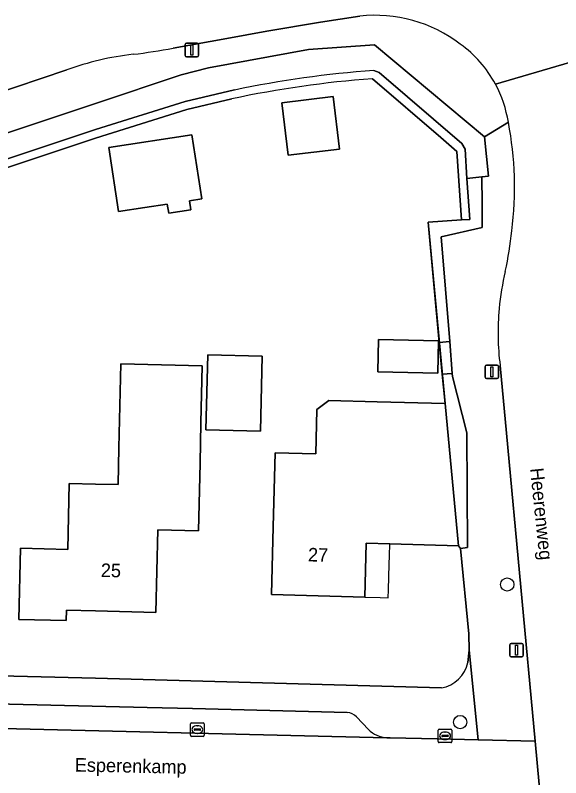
# Model space of a CAD drawing. Extents: x 162082 to 163401, y 388089 to 388636.
# Drawn here: x 162494.1 to 162534.3, y 388534 to 388590.3 of the extents above; entities that cross this region are included whole.
import ezdxf

# ---------------------------------------------------------------- set-up
doc = ezdxf.new("R2010")
doc.units = 0
for name, color, linetype in [('IMGEO_Berm_groen', 7, 'Continuous'), ('IMGEO_Boom', 7, 'Continuous'), ('IMGEO_Erf', 7, 'Continuous'), ('IMGEO_Fietspad_gesloten', 7, 'Continuous'), ('IMGEO_Groenvoorziening', 7, 'Continuous'), ('IMGEO_Kolk', 7, 'Continuous'), ('IMGEO_Lichtmast', 7, 'Continuous'), ('IMGEO_Muur', 7, 'Continuous'), ('IMGEO_Openbare_ruimte_label', 7, 'Continuous'), ('IMGEO_Pand', 7, 'Continuous'), ('IMGEO_Pand_nummerreeks', 7, 'Continuous'), ('IMGEO_Pand_overbouw', 7, 'Continuous'), ('IMGEO_Parkeervlak_open', 7, 'Continuous'), ('IMGEO_Rijbaan_lokaal_open', 7, 'Continuous'), ('IMGEO_Voetpad_open', 7, 'Continuous')]:
    doc.layers.add(name, color=color, linetype=linetype)

msp = doc.modelspace()

# ---------------------------------------------------------------- linework, layer by layer
at = {"layer": 'IMGEO_Berm_groen'}
for points in [[(162520.527, 388586.182), (162520.922, 388586.037), (162527.032, 388580.803), (162527.255, 388580.37), (162527.4, 388578.214), (162528.501, 388578.326), (162528.996, 388578.377), (162528.682, 388581.286), (162520.573, 388588.069), (162515.7, 388587.719), (162508.323, 388586.366), (162506.331, 388585.858), (162500, 388583.748), (162408.33, 388553.192), (162359.569, 388536.999), (162273.308, 388508.352), (162273.962, 388506.386), (162287.972, 388511.055), (162288.31, 388509.989), (162413.523, 388551.803)], [(162413.523, 388551.803), (162413.144, 388552.843), (162500, 388581.823), (162506.611, 388583.883), (162510.249, 388584.742)]]:
    msp.add_lwpolyline(points, dxfattribs=at)
msp.add_arc((162526.011, 388509.637), 76.741, 94.09823, 101.8528, dxfattribs=at)
at = {"layer": 'IMGEO_Boom'}
for centre in [(162530.371, 388548.256), (162526.896, 388538.102)]:
    msp.add_circle(centre, 0.489, dxfattribs=at)
at = {"layer": 'IMGEO_Erf'}
for points in [[(162516.33, 388561.16), (162517.22, 388561.84), (162520.782, 388561.744), (162525.78, 388561.61), (162525.576, 388563.783), (162525.358, 388566.116), (162524.526, 388574.989), (162526.996, 388575.161), (162526.652, 388580.215), (162525.471, 388581.23), (162520.42, 388585.572)], [(162510.057, 388584.088), (162506.73, 388583.313), (162500, 388581.185), (162447.072, 388563.529), (162443.929, 388562.48), (162443.773, 388556.312), (162446.963, 388556.223), (162446.71, 388539.251), (162451.096, 388540.559), (162452.514, 388540.663), (162453.787, 388540.666), (162453.829, 388542.464), (162500, 388541.354), (162525.515, 388540.624)], [(162527.474, 388542.512), (162527.572, 388543.417), (162527.54, 388544.624), (162526.927, 388550.918), (162526.77, 388551.12), (162521.714, 388551.254), (162519.97, 388551.3), (162519.86, 388547.32), (162512.97, 388547.52), (162513.104, 388552.519), (162513.25, 388557.97), (162516.24, 388557.89), (162516.33, 388561.16)]]:
    msp.add_lwpolyline(points, dxfattribs=at)
for points in [[(162514.217, 388579.931), (162513.753, 388583.805), (162517.537, 388584.258), (162518.001, 388580.385)], [(162506.929, 388576.565), (162507.03, 388575.901), (162505.399, 388575.652), (162505.298, 388576.316), (162503.639, 388576.063), (162501.7, 388575.766), (162500.976, 388580.509), (162507.11, 388581.446), (162507.834, 388576.703)], [(162520.816, 388563.943), (162520.869, 388566.332), (162525.299, 388566.232), (162525.246, 388563.843)], [(162508.15, 388559.66), (162508.274, 388565.194), (162512.283, 388565.104), (162512.159, 388559.57)], [(162507.713, 388557.209), (162507.6, 388552.21), (162504.61, 388552.29), (162504.45, 388546.2), (162500, 388546.301), (162497.852, 388546.35), (162497.835, 388545.595), (162494.336, 388545.675), (162494.456, 388550.924), (162497.955, 388550.845), (162498.07, 388555.71), (162500, 388555.667), (162501.67, 388555.63), (162501.73, 388558.33), (162501.868, 388564.526), (162507.874, 388564.391), (162507.78, 388560.19)]]:
    msp.add_lwpolyline(points, close=True, dxfattribs=at)
for centre, radius, start, end in [((162526.085, 388509.086), 76.695, 94.23605, 102.06285), ((162525.115, 388542.999), 2.409, 279.5606, 348.3248)]:
    msp.add_arc(centre, radius, start, end, dxfattribs=at)
at = {"layer": 'IMGEO_Fietspad_gesloten'}
for points in [[(162505.734, 388587.824), (162509.682, 388588.537), (162512.632, 388589.073), (162516.59, 388589.758), (162519.496, 388590.2)], [(162529.493, 388585.182), (162534.972, 388586.774)], [(162534.972, 388586.774), (162529.493, 388585.182)], [(162407.328, 388556.149), (162436.199, 388565.723), (162457.174, 388572.698), (162488.392, 388583.036), (162497.882, 388586.227)], [(162529.845, 388564.412), (162530.321, 388559.432), (162532.438, 388536.687), (162532.881, 388531.889), (162536.477, 388494.307), (162537.098, 388487.196), (162541.797, 388487.634), (162541.796, 388487.655), (162540.881, 388497.309), (162537.714, 388529.612), (162537.535, 388531.429), (162537.127, 388536.469), (162536.924, 388538.758)]]:
    msp.add_lwpolyline(points, dxfattribs=at)
for centre, radius, start, end in [((162520.589, 388579.802), 10.455, 52.7999, 96.0004), ((162521.72, 388580.977), 8.837, 28.4121, 54.0367), ((162496.728, 388637.405), 50.393, 276.8838, 280.2949), ((162505.196, 388566.087), 21.427, 96.507, 109.9597), ((162521.726, 388580.972), 8.835, 9.0316, 28.4582), ((162505.706, 388577.557), 25.207, 352.6935, 10.9828), ((162504.454, 388577.051), 26.392, 347.5513, 354.1276), ((162548.826, 388566.863), 19.136, 166.4025, 174.7473), ((162549, 388566.856), 19.311, 174.7737, 187.2709)]:
    msp.add_arc(centre, radius, start, end, dxfattribs=at)
at = {"layer": 'IMGEO_Groenvoorziening'}
for points in [[(162528.501, 388578.326), (162527.4, 388578.214), (162527.604, 388575.175), (162526.996, 388575.161), (162524.526, 388574.989), (162525.358, 388566.116), (162526.126, 388566.183), (162525.506, 388573.902), (162528.532, 388574.588), (162528.517, 388576.343)], [(162526.311, 388563.836), (162525.576, 388563.783), (162525.78, 388561.61), (162526.77, 388551.12), (162526.927, 388550.918), (162527.438, 388550.987), (162527.391, 388559.444), (162526.328, 388563.592)]]:
    msp.add_lwpolyline(points, close=True, dxfattribs=at)
at = {"layer": 'IMGEO_Kolk'}
for p, q in [((162507.012, 388537.126), (162507.012, 388537.978)), ((162507.087, 388538.052), (162507.939, 388538.052)), ((162508.013, 388537.978), (162508.013, 388537.126)), ((162507.271, 388537.546), (162507.271, 388537.558)), ((162507.709, 388537.509), (162507.311, 388537.509)), ((162507.314, 388537.595), (162507.712, 388537.595)), ((162507.5, 388537.832), (162507.525, 388537.832)), ((162507.755, 388537.558), (162507.755, 388537.546)), ((162525.286, 388536.661), (162525.286, 388537.513)), ((162525.361, 388537.587), (162526.213, 388537.587)), ((162525.774, 388537.367), (162525.799, 388537.367)), ((162526.287, 388537.513), (162526.287, 388536.661)), ((162507.939, 388537.052), (162507.087, 388537.052)), ((162507.523, 388537.272), (162507.498, 388537.272)), ((162525.545, 388537.081), (162525.545, 388537.093)), ((162525.983, 388537.044), (162525.585, 388537.044)), ((162525.588, 388537.13), (162525.986, 388537.13)), ((162525.797, 388536.807), (162525.772, 388536.807)), ((162526.029, 388537.093), (162526.029, 388537.081)), ((162526.213, 388536.587), (162525.361, 388536.587))]:
    msp.add_line(p, q, dxfattribs=at)
for points in [[(162507.012, 388537.126), (162507.012, 388537.978)], [(162507.087, 388538.052), (162507.939, 388538.052)], [(162508.013, 388537.978), (162508.013, 388537.126)], [(162525.286, 388536.661), (162525.286, 388537.513)], [(162525.361, 388537.587), (162526.213, 388537.587)], [(162526.287, 388537.513), (162526.287, 388536.661)], [(162507.939, 388537.052), (162507.087, 388537.052)], [(162526.213, 388536.587), (162525.361, 388536.587)]]:
    msp.add_lwpolyline(points, dxfattribs=at)
for centre, radius, start, end in [((162507.089, 388537.976), 0.0765, 91.552, 178.448), ((162507.089, 388537.976), 0.0765, 91.552, 178.448), ((162507.937, 388537.976), 0.0765, 1.552, 88.448), ((162507.937, 388537.976), 0.0765, 1.552, 88.448), ((162507.311, 388537.555), 0.0403, 85.8775, 175.7526), ((162507.308, 388537.545), 0.0366, 178.938, 274.7102), ((162507.712, 388537.552), 0.043, 264.8664, 352.4533), ((162507.716, 388537.557), 0.0386, 1.7309, 96.639), ((162525.363, 388537.511), 0.0765, 91.552, 178.448), ((162525.363, 388537.511), 0.0765, 91.552, 178.448), ((162526.211, 388537.511), 0.0765, 1.552, 88.448), ((162526.211, 388537.511), 0.0765, 1.552, 88.448), ((162507.089, 388537.128), 0.0765, 181.552, 268.448), ((162507.089, 388537.128), 0.0765, 181.552, 268.448), ((162507.937, 388537.128), 0.0765, 271.552, 358.448), ((162507.937, 388537.128), 0.0765, 271.552, 358.448), ((162525.585, 388537.09), 0.0403, 85.8775, 175.7526), ((162525.582, 388537.08), 0.0366, 178.938, 274.7102), ((162525.986, 388537.087), 0.043, 264.8664, 352.4533), ((162525.99, 388537.092), 0.0386, 1.7309, 96.639), ((162525.363, 388536.663), 0.0765, 181.552, 268.448), ((162525.363, 388536.663), 0.0765, 181.552, 268.448), ((162526.211, 388536.663), 0.0765, 271.552, 358.448), ((162526.211, 388536.663), 0.0765, 271.552, 358.448)]:
    msp.add_arc(centre, radius, start, end, dxfattribs=at)
for centre, major_axis, ratio, start_param, end_param in [((162507.499, 388537.552), (-0.387, 0.002), 0.722429, 4.712389, 7.853982), ((162507.524, 388537.552), (-0.39, 0.002), 0.717154, 1.570796, 4.712389), ((162525.773, 388537.087), (-0.387, 0.002), 0.722429, 4.712389, 7.853982), ((162525.798, 388537.087), (-0.39, 0.002), 0.717154, 1.570796, 4.712389)]:
    msp.add_ellipse(centre, major_axis=major_axis, ratio=ratio, start_param=start_param, end_param=end_param, dxfattribs=at)
at = {"layer": 'IMGEO_Lichtmast'}
for p, q in [((162506.618, 388587.29), (162506.618, 388588.09)), ((162506.618, 388588.09), (162506.618, 388587.29)), ((162506.718, 388588.19), (162507.508, 388588.19)), ((162507.508, 388588.19), (162506.718, 388588.19)), ((162507.608, 388588.09), (162507.608, 388587.29)), ((162507.608, 388587.29), (162507.608, 388588.09)), ((162507.508, 388587.19), (162506.718, 388587.19)), ((162506.718, 388587.19), (162507.508, 388587.19)), ((162528.831, 388564.446), (162529.621, 388564.446)), ((162529.621, 388564.446), (162528.831, 388564.446)), ((162528.731, 388563.546), (162528.731, 388564.346)), ((162528.731, 388564.346), (162528.731, 388563.546)), ((162529.721, 388564.346), (162529.721, 388563.546)), ((162529.721, 388563.546), (162529.721, 388564.346)), ((162529.621, 388563.446), (162528.831, 388563.446)), ((162528.831, 388563.446), (162529.621, 388563.446)), ((162530.555, 388543.012), (162530.555, 388543.812)), ((162530.555, 388543.812), (162530.555, 388543.012)), ((162530.655, 388543.912), (162531.445, 388543.912)), ((162531.445, 388543.912), (162530.655, 388543.912)), ((162531.545, 388543.812), (162531.545, 388543.012)), ((162531.545, 388543.012), (162531.545, 388543.812)), ((162531.445, 388542.912), (162530.655, 388542.912)), ((162530.655, 388542.912), (162531.445, 388542.912))]:
    msp.add_line(p, q, dxfattribs=at)
for points in [[(162507.038, 388588.065), (162507.188, 388588.065), (162507.188, 388587.315), (162507.038, 388587.315), (162507.038, 388588.065)], [(162529.151, 388564.321), (162529.301, 388564.321), (162529.301, 388563.571), (162529.151, 388563.571), (162529.151, 388564.321)], [(162530.975, 388543.787), (162531.125, 388543.787), (162531.125, 388543.037), (162530.975, 388543.037), (162530.975, 388543.787)]]:
    msp.add_lwpolyline(points, dxfattribs=at)
for centre, start, end in [((162506.718, 388588.09), 90, 180), ((162506.718, 388588.09), 90, 180), ((162507.508, 388588.09), 0, 90), ((162507.508, 388588.09), 360, 90), ((162506.718, 388587.29), 180, 270), ((162506.718, 388587.29), 180, 270), ((162507.508, 388587.29), 270, 0), ((162507.508, 388587.29), 270, 0), ((162528.831, 388564.346), 90, 180), ((162528.831, 388564.346), 90, 180), ((162529.621, 388564.346), 0, 90), ((162529.621, 388564.346), 360, 90), ((162528.831, 388563.546), 180, 270), ((162528.831, 388563.546), 180, 270), ((162529.621, 388563.546), 270, 0), ((162529.621, 388563.546), 270, 0), ((162530.655, 388543.812), 90, 180), ((162530.655, 388543.812), 90, 180), ((162531.445, 388543.812), 0, 90), ((162531.445, 388543.812), 360, 90), ((162530.655, 388543.012), 180, 270), ((162530.655, 388543.012), 180, 270), ((162531.445, 388543.012), 270, 0), ((162531.445, 388543.012), 270, 0)]:
    msp.add_arc(centre, 0.1, start, end, dxfattribs=at)
at = {"layer": 'IMGEO_Muur'}
for points in [[(162520.42, 388585.572), (162525.471, 388581.23), (162526.652, 388580.215), (162526.996, 388575.161), (162527.604, 388575.175), (162527.4, 388578.214), (162527.255, 388580.37), (162527.032, 388580.803), (162520.922, 388586.037), (162520.527, 388586.182)], [(162510.249, 388584.742), (162506.611, 388583.883), (162500, 388581.823), (162413.144, 388552.843), (162413.523, 388551.803), (162288.31, 388509.989), (162287.972, 388511.055), (162273.962, 388506.386), (162274.16, 388505.819), (162287.584, 388510.293), (162287.922, 388509.227), (162405.921, 388548.632)], [(162405.921, 388548.632), (162414.298, 388551.429), (162413.919, 388552.469), (162443.929, 388562.48), (162447.072, 388563.529), (162500, 388581.185), (162506.73, 388583.313), (162510.057, 388584.088)], [(162524.526, 388574.989), (162525.78, 388561.61)]]:
    msp.add_lwpolyline(points, dxfattribs=at)
for centre, radius, start, end in [((162526.011, 388509.637), 76.741, 94.09823, 101.8528), ((162526.085, 388509.086), 76.695, 94.23605, 102.06285)]:
    msp.add_arc(centre, radius, start, end, dxfattribs=at)
at = {"layer": 'IMGEO_Pand'}
for points in [[(162517.537, 388584.258), (162513.753, 388583.805), (162514.217, 388579.931), (162518.001, 388580.385)], [(162506.929, 388576.565), (162507.834, 388576.703), (162507.11, 388581.446), (162500.976, 388580.509), (162501.7, 388575.766), (162503.639, 388576.063), (162505.298, 388576.316), (162505.399, 388575.652), (162507.03, 388575.901)], [(162520.816, 388563.943), (162525.246, 388563.843), (162525.299, 388566.232), (162520.869, 388566.332)], [(162508.15, 388559.66), (162512.159, 388559.57), (162512.283, 388565.104), (162508.274, 388565.194)], [(162507.713, 388557.209), (162507.78, 388560.19), (162507.874, 388564.391), (162501.868, 388564.526), (162501.73, 388558.33), (162501.67, 388555.63), (162500, 388555.667), (162498.07, 388555.71), (162497.955, 388550.845), (162494.456, 388550.924), (162494.336, 388545.675), (162497.835, 388545.595), (162497.852, 388546.35), (162500, 388546.301), (162504.45, 388546.2), (162504.61, 388552.29), (162507.6, 388552.21)], [(162525.78, 388561.61), (162520.782, 388561.744), (162517.22, 388561.84), (162516.33, 388561.16), (162516.24, 388557.89), (162513.25, 388557.97), (162513.104, 388552.519), (162512.97, 388547.52), (162519.86, 388547.32), (162519.97, 388551.3), (162521.714, 388551.254), (162526.77, 388551.12)]]:
    msp.add_lwpolyline(points, close=True, dxfattribs=at)
at = {"layer": 'IMGEO_Pand_overbouw'}
msp.add_lwpolyline([(162521.714, 388551.254), (162519.97, 388551.3), (162519.86, 388547.32), (162520.997, 388547.288), (162521.597, 388547.267), (162521.615, 388547.868), (162521.671, 388549.766), (162521.688, 388550.366)], close=True, dxfattribs=at)
at = {"layer": 'IMGEO_Parkeervlak_open'}
for points in [[(162507.162, 388539.099), (162503.799, 388539.182), (162489.573, 388539.534), (162485.933, 388539.624), (162473.509, 388539.932), (162467.811, 388540.073), (162459.579, 388540.277)], [(162518.563, 388538.816), (162507.162, 388539.099)], [(162456.709, 388538.522), (162521.496, 388536.948)], [(162520.128, 388537.554), (162519.255, 388538.483)]]:
    msp.add_lwpolyline(points, dxfattribs=at)
for centre, radius, start, end in [((162518.478, 388537.753), 1.066, 43.188, 85.417), ((162521.649, 388539.141), 2.199, 226.2157, 265.9992)]:
    msp.add_arc(centre, radius, start, end, dxfattribs=at)
at = {"layer": 'IMGEO_Rijbaan_lokaal_open'}
for points in [[(162532.438, 388536.687), (162528.218, 388536.787), (162525.212, 388536.859), (162521.744, 388536.942), (162521.496, 388536.948), (162456.709, 388538.522), (162452.292, 388538.531), (162450.48, 388538.218), (162435.608, 388533.751)], [(162454.026, 388533.876), (162471.212, 388533.496), (162474.442, 388533.413), (162478.235, 388533.315), (162481.238, 388533.237), (162485.036, 388533.139), (162498.201, 388532.799), (162500, 388532.753), (162501.997, 388532.701), (162512.52, 388532.429), (162516.324, 388532.331), (162520.654, 388532.199), (162524.871, 388532.102), (162528.72, 388532), (162532.881, 388531.889), (162532.438, 388536.687)]]:
    msp.add_lwpolyline(points, dxfattribs=at)
at = {"layer": 'IMGEO_Voetpad_open'}
for points in [[(162519.496, 388590.2), (162516.59, 388589.758), (162512.632, 388589.073), (162509.682, 388588.537), (162505.734, 388587.824)], [(162500, 388583.748), (162506.331, 388585.858), (162508.323, 388586.366), (162515.7, 388587.719), (162520.573, 388588.069), (162528.682, 388581.286), (162530.451, 388582.359)], [(162497.882, 388586.227), (162488.392, 388583.036), (162457.174, 388572.698), (162436.199, 388565.723), (162407.328, 388556.149), (162358.353, 388539.891), (162249.604, 388503.789), (162247.114, 388502.698)], [(162248.431, 388500), (162248.619, 388500.078), (162249.527, 388500.414), (162253.51, 388501.784), (162270.392, 388507.396), (162271.052, 388505.442), (162272.026, 388502.587), (162285.393, 388507.043), (162285.583, 388506.474), (162286.991, 388502.318), (162289.858, 388503.273), (162287.922, 388509.227), (162287.584, 388510.293), (162274.16, 388505.819), (162273.962, 388506.386), (162273.308, 388508.352), (162359.569, 388536.999), (162408.33, 388553.192), (162500, 388583.748)], [(162530.451, 388582.359), (162528.682, 388581.286), (162528.996, 388578.377), (162528.501, 388578.326), (162528.517, 388576.343), (162528.532, 388574.588), (162525.506, 388573.902), (162526.126, 388566.183), (162526.311, 388563.836), (162526.328, 388563.592), (162527.391, 388559.444), (162527.438, 388550.987), (162526.927, 388550.918), (162527.54, 388544.624), (162527.572, 388543.417), (162528.218, 388536.787), (162532.438, 388536.687), (162530.321, 388559.432), (162529.845, 388564.412)], [(162521.496, 388536.948), (162521.744, 388536.942), (162525.212, 388536.859), (162528.218, 388536.787), (162527.572, 388543.417)], [(162527.572, 388543.417), (162527.474, 388542.512)], [(162525.515, 388540.624), (162500, 388541.354), (162453.829, 388542.464), (162453.787, 388540.666), (162452.514, 388540.663), (162451.096, 388540.559), (162446.71, 388539.251), (162444.382, 388538.556), (162442.724, 388538.061), (162434.796, 388535.696)], [(162459.579, 388540.277), (162467.811, 388540.073), (162473.509, 388539.932), (162485.933, 388539.624), (162489.573, 388539.534), (162503.799, 388539.182), (162507.162, 388539.099), (162518.563, 388538.816)], [(162519.255, 388538.483), (162520.128, 388537.554)]]:
    msp.add_lwpolyline(points, dxfattribs=at)
msp.add_lwpolyline([(162526.126, 388566.183), (162525.358, 388566.116), (162525.576, 388563.783), (162526.311, 388563.836)], close=True, dxfattribs=at)
for centre, radius, start, end in [((162520.589, 388579.802), 10.455, 52.7999, 96.0004), ((162521.72, 388580.977), 8.837, 28.4121, 54.0367), ((162496.728, 388637.405), 50.393, 276.8838, 280.2949), ((162505.196, 388566.087), 21.427, 96.507, 109.9597), ((162521.726, 388580.972), 8.835, 9.0316, 28.4582), ((162505.706, 388577.557), 25.207, 352.6935, 10.9828), ((162504.454, 388577.051), 26.392, 347.5513, 354.1276), ((162548.826, 388566.863), 19.136, 166.4025, 174.7473), ((162549, 388566.856), 19.311, 174.7737, 187.2709), ((162525.115, 388542.999), 2.409, 279.5606, 348.3248), ((162518.478, 388537.753), 1.066, 43.188, 85.417), ((162521.649, 388539.141), 2.199, 226.2157, 265.9992)]:
    msp.add_arc(centre, radius, start, end, dxfattribs=at)

# ---------------------------------------------------------------- texts
at = {"layer": 'IMGEO_Openbare_ruimte_label'}
for s, rotation, p in [('Heerenweg', 275.9101, (162532.051, 388556.813)), ('Esperenkamp', 358.8542, (162498.463, 388534.454))]:
    msp.add_text(s, height=1, rotation=rotation, dxfattribs=at).set_placement(p)
at = {"layer": 'IMGEO_Pand_nummerreeks'}
for s, rotation, p in [('27', 358.3373, (162515.662, 388549.963)), ('25', 358.6994, (162500.383, 388548.813))]:
    msp.add_text(s, height=1, rotation=rotation, dxfattribs=at).set_placement(p)

doc.saveas('drawing.dxf')
